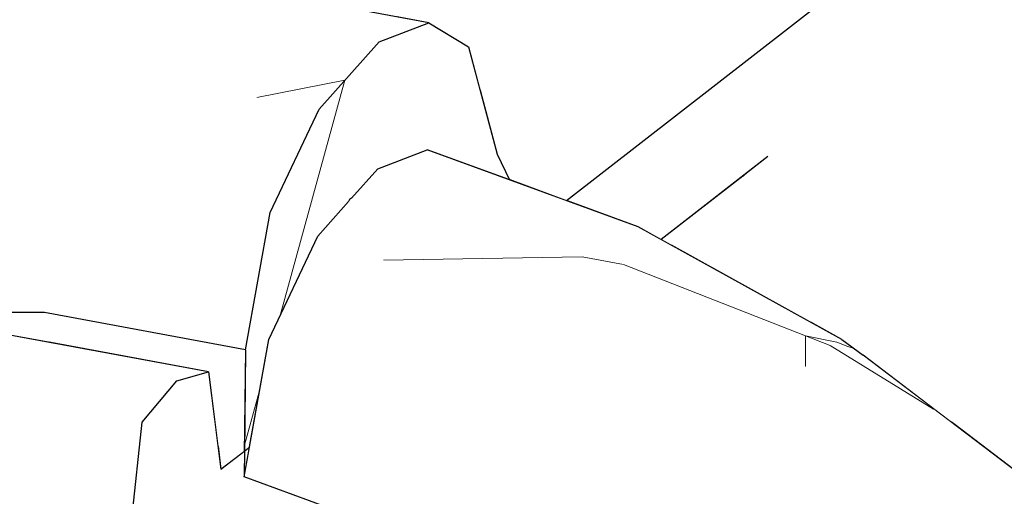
# Model space of a CAD drawing. Header units: millimetres. Extents: x -36478 to 31050, y -14815 to 11827.
# Tile 294 of 656: x -14563 to -14466, y 10793 to 10840. Entities that reach past the tile are written whole.
import ezdxf

# ---------------------------------------------------------------- set-up
doc = ezdxf.new("R2010")
doc.units = ezdxf.units.MM
doc.header["$MEASUREMENT"] = 0
doc.linetypes.add('Wipeout_Contour', pattern=[1000, 0, -1000])
doc.layers.add('Nové_Konstrukce - krov', color=7, linetype='Continuous')
doc.layers.add('Nové_Výplně - Povrchové', color=7, linetype='Continuous')

# ---------------------------------------------------------------- blocks, each defined once
blk = doc.blocks.new('výplň_7_1', base_point=(0, 0))
at = {"color": 254, "linetype": 'Wipeout_Contour', "lineweight": 0, "ltscale": 90445.213748}
blk.add_wipeout([(-14499.785, 10818.612), (-14498.806, 10818.07), (-14490.441, 10824.576), (-14491.565, 10824.718), (-14491.845, 10824.787)], dxfattribs=at).dxf.layer = 'Nové_Výplně - Povrchové'
blk = doc.blocks.new('výplň_8_1', base_point=(0, 0))
at = {"color": 254, "linetype": 'Wipeout_Contour', "lineweight": 0, "ltscale": 144836.508536}
blk.add_wipeout([(-14498.287, 10848.174), (-14517.519, 10833.216), (-14515.863, 10826.966), (-14514.629, 10824.466), (-14509.057, 10822.427), (-14479.991, 10845.033), (-14493.462, 10846.728), (-14496.242, 10847.412)], dxfattribs=at).dxf.layer = 'Nové_Výplně - Povrchové'
blk = doc.blocks.new('výplň_11_1', base_point=(0, 0))
at = {"color": 254, "linetype": 'Wipeout_Contour', "lineweight": 0, "ltscale": 108278.54821}
blk.add_wipeout([(-14460.608, 10809.133), (-14471.393, 10800.745), (-14462.115, 10793.698), (-14457.702, 10789.266), (-14447.271, 10797.379), (-14454.189, 10802.582)], dxfattribs=at).dxf.layer = 'Nové_Výplně - Povrchové'
blk = doc.blocks.new('výplň_12_1', base_point=(0, 0))
at = {"color": 254, "linetype": 'Wipeout_Contour', "lineweight": 0, "ltscale": 126450.534797}
blk.add_wipeout([(-14485.143, 10810.515), (-14482.062, 10808.811), (-14479.982, 10807.269), (-14471.393, 10800.745), (-14460.608, 10809.133), (-14460.994, 10809.343), (-14474.573, 10818.736)], dxfattribs=at).dxf.layer = 'Nové_Výplně - Povrchové'
blk = doc.blocks.new('výplň_13_1', base_point=(0, 0))
at = {"color": 254, "linetype": 'Wipeout_Contour', "lineweight": 0, "ltscale": 90406.525617}
blk.add_wipeout([(-14490.441, 10824.576), (-14498.806, 10818.07), (-14485.143, 10810.515), (-14474.573, 10818.736), (-14487.396, 10823.147)], dxfattribs=at).dxf.layer = 'Nové_Výplně - Povrchové'
blk = doc.blocks.new('výplň_14_1', base_point=(0, 0))
at = {"color": 254, "linetype": 'Wipeout_Contour', "lineweight": 0, "ltscale": 90463.168582}
blk.add_wipeout([(-14509.057, 10822.427), (-14502.041, 10819.859), (-14499.785, 10818.612), (-14489.337, 10826.738), (-14479.991, 10845.033)], dxfattribs=at).dxf.layer = 'Nové_Výplně - Povrchové'
blk = doc.blocks.new('*X31')
at = {"layer": 'Nové_Výplně - Povrchové', "color": 21, "linetype": 'Continuous', "lineweight": 20, "true_color": 0xffaaaa}
for p, q in [((-14530.76, 10834.228), (-14537.116, 10811.162)), ((-14539.111, 10803.92), (-14540.617, 10798.457))]:
    blk.add_line(p, q, dxfattribs=at)
blk = doc.blocks.new('výplň_15_1', base_point=(0, 0))
at = {"color": 254, "linetype": 'Wipeout_Contour', "lineweight": 0, "ltscale": 307988.015817}
blk.add_wipeout([(-14540.502, 10807.802), (-14540.624, 10797.874), (-14540.132, 10798.257), (-14538.232, 10808.802), (-14533.436, 10818.944), (-14530.407, 10822.349), (-14530.323, 10822.547), (-14530.114, 10822.678), (-14527.556, 10825.552), (-14522.693, 10827.417), (-14514.629, 10824.466), (-14515.863, 10826.966), (-14518.654, 10837.496), (-14522.54, 10839.864), (-14527.404, 10838), (-14533.284, 10831.392), (-14538.079, 10821.25)], dxfattribs=at).dxf.layer = 'Nové_Výplně - Povrchové'
at = {"layer": 'Nové_Výplně - Povrchové', "color": 21, "linetype": 'Continuous', "lineweight": 20, "true_color": 0xffaaaa}
blk.add_blockref('*X31', (0, 0), dxfattribs=at)
blk = doc.blocks.new('výplň_19_1', base_point=(0, 0))
at = {"color": 254, "linetype": 'Wipeout_Contour', "lineweight": 0, "ltscale": 126827.634561}
blk.add_wipeout([(-14516.002, 10848.029), (-14525.737, 10840.457), (-14522.54, 10839.864), (-14518.654, 10837.496), (-14517.519, 10833.216), (-14498.287, 10848.174), (-14514.687, 10847.89)], dxfattribs=at).dxf.layer = 'Nové_Výplně - Povrchové'
blk = doc.blocks.new('*X55')
at = {"layer": 'Nové_Výplně - Povrchové', "linetype": 'Continuous', "lineweight": 20, "true_color": 0xffaaaa}
blk.add_hatch(color=21, dxfattribs=at).paths.add_polyline_path([(-14479.982, 10807.269), (-14482.062, 10808.811), (-14463.363, 10794.608), (-14462.115, 10793.698)])
blk = doc.blocks.new('výplň_27_1', base_point=(0, 0))
at = {"color": 254, "linetype": 'Wipeout_Contour', "lineweight": 0, "ltscale": 72232.855598}
blk.add_wipeout([(-14479.982, 10807.269), (-14482.062, 10808.811), (-14463.363, 10794.608), (-14462.115, 10793.698)], dxfattribs=at).dxf.layer = 'Nové_Výplně - Povrchové'
at = {"layer": 'Nové_Výplně - Povrchové', "color": 21, "linetype": 'Continuous', "lineweight": 20, "true_color": 0xffaaaa}
blk.add_blockref('*X55', (0, 0), dxfattribs=at)
blk = doc.blocks.new('výplň_28_1', base_point=(0, 0))
at = {"color": 254, "linetype": 'Wipeout_Contour', "lineweight": 0, "ltscale": 72145.851763}
blk.add_wipeout([(-14450.171, 10775.03), (-14446.513, 10777.682), (-14463.363, 10794.608), (-14467.288, 10792.225)], dxfattribs=at).dxf.layer = 'Nové_Výplně - Povrchové'
blk = doc.blocks.new('výplň_29_1', base_point=(0, 0))
at = {"color": 254, "linetype": 'Wipeout_Contour', "lineweight": 0, "ltscale": 72421.819722}
blk.add_wipeout([(-14506.578, 10817.875), (-14502.041, 10819.859), (-14522.693, 10827.417), (-14527.556, 10825.552)], dxfattribs=at).dxf.layer = 'Nové_Výplně - Povrchové'
blk = doc.blocks.new('*X79')
at = {"layer": 'Nové_Výplně - Povrchové', "color": 21, "linetype": 'Continuous', "lineweight": 20, "true_color": 0xffaaaa}
for p, q in [((-14483.214, 10808.222), (-14473.078, 10801.987)), ((-14482.567, 10808.553), (-14481.471, 10808.138)), ((-14481.471, 10808.138), (-14480.95, 10807.967)), ((-14485.644, 10806.979), (-14485.644, 10806.167))]:
    blk.add_line(p, q, dxfattribs=at)
blk = doc.blocks.new('výplň_39_1', base_point=(0, 0))
at = {"color": 254, "linetype": 'Wipeout_Contour', "lineweight": 0, "ltscale": 72240.812541}
blk.add_wipeout([(-14463.363, 10794.608), (-14482.062, 10808.811), (-14486.283, 10806.652), (-14467.288, 10792.225)], dxfattribs=at).dxf.layer = 'Nové_Výplně - Povrchové'
at = {"layer": 'Nové_Výplně - Povrchové', "color": 21, "linetype": 'Continuous', "lineweight": 20, "true_color": 0xffaaaa}
blk.add_blockref('*X79', (0, 0), dxfattribs=at)
blk = doc.blocks.new('*X81')
at = {"layer": 'Nové_Výplně - Povrchové', "color": 21, "linetype": 'Continuous', "lineweight": 20, "true_color": 0xffaaaa}
blk.add_line((-14507.505, 10816.91), (-14503.46, 10816.151), dxfattribs=at)
blk = doc.blocks.new('výplň_40_1', base_point=(0, 0))
at = {"color": 254, "linetype": 'Wipeout_Contour', "lineweight": 0, "ltscale": 72340.865524}
blk.add_wipeout([(-14486.283, 10806.652), (-14506.578, 10817.875), (-14512.804, 10811.394), (-14492.844, 10800.356)], dxfattribs=at).dxf.layer = 'Nové_Výplně - Povrchové'
at = {"layer": 'Nové_Výplně - Povrchové', "color": 21, "linetype": 'Continuous', "lineweight": 20, "true_color": 0xffaaaa}
blk.add_blockref('*X81', (0, 0), dxfattribs=at)
blk = doc.blocks.new('*X83')
at = {"layer": 'Nové_Výplně - Povrchové', "color": 21, "linetype": 'Continuous', "lineweight": 20, "true_color": 0xffaaaa}
for p, q in [((-14503.46, 10816.151), (-14483.214, 10808.222)), ((-14485.644, 10809.173), (-14482.567, 10808.553)), ((-14485.644, 10809.173), (-14485.644, 10806.979))]:
    blk.add_line(p, q, dxfattribs=at)
blk = doc.blocks.new('výplň_41_1', base_point=(0, 0))
at = {"color": 254, "linetype": 'Wipeout_Contour', "lineweight": 0, "ltscale": 72333.742064}
blk.add_wipeout([(-14502.041, 10819.859), (-14506.578, 10817.875), (-14486.283, 10806.652), (-14482.062, 10808.811)], dxfattribs=at).dxf.layer = 'Nové_Výplně - Povrchové'
at = {"layer": 'Nové_Výplně - Povrchové', "color": 21, "linetype": 'Continuous', "lineweight": 20, "true_color": 0xffaaaa}
blk.add_blockref('*X83', (0, 0), dxfattribs=at)
blk = doc.blocks.new('výplň_42_1', base_point=(0, 0))
at = {"color": 254, "linetype": 'Wipeout_Contour', "lineweight": 0, "ltscale": 72247.977828}
blk.add_wipeout([(-14474.164, 10786.167), (-14467.288, 10792.225), (-14486.283, 10806.652), (-14492.844, 10800.356)], dxfattribs=at).dxf.layer = 'Nové_Výplně - Povrchové'
blk = doc.blocks.new('výplň_61_1', base_point=(0, 0))
at = {"color": 254, "linetype": 'Wipeout_Contour', "lineweight": 0, "ltscale": 108730.378343}
blk.add_wipeout([(-14560.216, 10811.457), (-14559.772, 10808.533), (-14544.13, 10805.634), (-14543.207, 10798.353), (-14540.624, 10797.874), (-14540.502, 10807.802)], dxfattribs=at).dxf.layer = 'Nové_Výplně - Povrchové'
blk = doc.blocks.new('*X127')
at = {"layer": 'Nové_Výplně - Povrchové', "color": 21, "linetype": 'Continuous', "lineweight": 20, "true_color": 0xffaaaa}
blk.add_line((-14568.162, 10811.457), (-14568.162, 10809.309), dxfattribs=at)
blk = doc.blocks.new('výplň_63_1', base_point=(0, 0))
at = {"color": 254, "linetype": 'Wipeout_Contour', "lineweight": 0, "ltscale": 90705.111709}
blk.add_wipeout([(-14560.216, 10811.457), (-14579.375, 10811.457), (-14578.706, 10809.309), (-14563.955, 10809.309), (-14559.772, 10808.533)], dxfattribs=at).dxf.layer = 'Nové_Výplně - Povrchové'
at = {"layer": 'Nové_Výplně - Povrchové', "color": 21, "linetype": 'Continuous', "lineweight": 20, "true_color": 0xffaaaa}
blk.add_blockref('*X127', (0, 0), dxfattribs=at)
blk = doc.blocks.new('výplň_64_1', base_point=(0, 0))
at = {"color": 254, "linetype": 'Wipeout_Contour', "lineweight": 0, "ltscale": 54353.408522}
blk.add_wipeout([(-14530.407, 10822.349), (-14530.114, 10822.678), (-14530.323, 10822.547)], dxfattribs=at).dxf.layer = 'Nové_Výplně - Povrchové'
blk = doc.blocks.new('*X131')
at = {"layer": 'Nové_Výplně - Povrchové', "color": 21, "linetype": 'Continuous', "lineweight": 20, "true_color": 0xffaaaa}
blk.add_line((-14568.162, 10825.27), (-14568.162, 10811.457), dxfattribs=at)
blk = doc.blocks.new('výplň_65_1', base_point=(0, 0))
at = {"color": 254, "linetype": 'Wipeout_Contour', "lineweight": 0, "ltscale": 72589.120211}
blk.add_wipeout([(-14560.216, 10811.457), (-14559.767, 10825.27), (-14580.843, 10825.27), (-14579.375, 10811.457)], dxfattribs=at).dxf.layer = 'Nové_Výplně - Povrchové'
at = {"layer": 'Nové_Výplně - Povrchové', "color": 21, "linetype": 'Continuous', "lineweight": 20, "true_color": 0xffaaaa}
blk.add_blockref('*X131', (0, 0), dxfattribs=at)
blk = doc.blocks.new('výplň_67_1', base_point=(0, 0))
at = {"color": 254, "linetype": 'Wipeout_Contour', "lineweight": 0, "ltscale": 72620.234256}
blk.add_wipeout([(-14550.533, 10842.288), (-14573.01, 10842.288), (-14578.205, 10835.615), (-14556.065, 10835.615)], dxfattribs=at).dxf.layer = 'Nové_Výplně - Povrchové'
blk = doc.blocks.new('*X137')
at = {"layer": 'Nové_Výplně - Povrchové', "color": 21, "linetype": 'Continuous', "lineweight": 20, "true_color": 0xffaaaa}
blk.add_line((-14568.162, 10835.615), (-14568.162, 10825.27), dxfattribs=at)
blk = doc.blocks.new('výplň_68_1', base_point=(0, 0))
at = {"color": 254, "linetype": 'Wipeout_Contour', "lineweight": 0, "ltscale": 72613.591186}
blk.add_wipeout([(-14580.843, 10825.27), (-14559.767, 10825.27), (-14556.065, 10835.615), (-14578.205, 10835.615)], dxfattribs=at).dxf.layer = 'Nové_Výplně - Povrchové'
at = {"layer": 'Nové_Výplně - Povrchové', "color": 21, "linetype": 'Continuous', "lineweight": 20, "true_color": 0xffaaaa}
blk.add_blockref('*X137', (0, 0), dxfattribs=at)
blk = doc.blocks.new('výplň_72_1', base_point=(0, 0))
at = {"color": 254, "linetype": 'Wipeout_Contour', "lineweight": 0, "ltscale": 72252.771438}
blk.add_wipeout([(-14482.096, 10777.76), (-14474.164, 10786.167), (-14492.844, 10800.356), (-14499.788, 10791.198)], dxfattribs=at).dxf.layer = 'Nové_Výplně - Povrchové'
blk = doc.blocks.new('výplň_73_1', base_point=(0, 0))
at = {"color": 254, "linetype": 'Wipeout_Contour', "lineweight": 0, "ltscale": 90493.759816}
blk.add_wipeout([(-14540.655, 10795.354), (-14540.697, 10791.874), (-14526.6, 10786.715), (-14523.807, 10785.171), (-14523.084, 10788.924)], dxfattribs=at).dxf.layer = 'Nové_Výplně - Povrchové'
blk = doc.blocks.new('výplň_74_1', base_point=(0, 0))
at = {"color": 254, "linetype": 'Wipeout_Contour', "lineweight": 0, "ltscale": 72342.451489}
blk.add_wipeout([(-14492.844, 10800.356), (-14512.804, 10811.394), (-14518.692, 10801.651), (-14499.788, 10791.198)], dxfattribs=at).dxf.layer = 'Nové_Výplně - Povrchové'
blk = doc.blocks.new('výplň_75_1', base_point=(0, 0))
at = {"color": 254, "linetype": 'Wipeout_Contour', "lineweight": 0, "ltscale": 72413.972708}
blk.add_wipeout([(-14538.232, 10808.802), (-14540.655, 10795.354), (-14523.084, 10788.924), (-14518.692, 10801.651)], dxfattribs=at).dxf.layer = 'Nové_Výplně - Povrchové'
blk = doc.blocks.new('výplň_76_1', base_point=(0, 0))
at = {"color": 254, "linetype": 'Wipeout_Contour', "lineweight": 0, "ltscale": 72335.429568}
blk.add_wipeout([(-14506.085, 10779.524), (-14499.788, 10791.198), (-14518.692, 10801.651), (-14523.084, 10788.924)], dxfattribs=at).dxf.layer = 'Nové_Výplně - Povrchové'
blk = doc.blocks.new('výplň_77_1', base_point=(0, 0))
at = {"color": 254, "linetype": 'Wipeout_Contour', "lineweight": 0, "ltscale": 72518.889247}
blk.add_wipeout([(-14559.767, 10825.27), (-14560.216, 10811.457), (-14540.502, 10807.802), (-14538.079, 10821.25)], dxfattribs=at).dxf.layer = 'Nové_Výplně - Povrchové'
blk = doc.blocks.new('*X157')
at = {"layer": 'Nové_Výplně - Povrchové', "color": 21, "linetype": 'Continuous', "lineweight": 20, "true_color": 0xffaaaa}
blk.add_line((-14526.996, 10816.587), (-14507.505, 10816.91), dxfattribs=at)
blk = doc.blocks.new('výplň_78_1', base_point=(0, 0))
at = {"color": 254, "linetype": 'Wipeout_Contour', "lineweight": 0, "ltscale": 108664.269611}
blk.add_wipeout([(-14506.578, 10817.875), (-14527.556, 10825.552), (-14530.114, 10822.678), (-14530.407, 10822.349), (-14533.436, 10818.944), (-14512.804, 10811.394)], dxfattribs=at).dxf.layer = 'Nové_Výplně - Povrchové'
at = {"layer": 'Nové_Výplně - Povrchové', "color": 21, "linetype": 'Continuous', "lineweight": 20, "true_color": 0xffaaaa}
blk.add_blockref('*X157', (0, 0), dxfattribs=at)
blk = doc.blocks.new('výplň_79_1', base_point=(0, 0))
at = {"color": 254, "linetype": 'Wipeout_Contour', "lineweight": 0, "ltscale": 72427.46248}
blk.add_wipeout([(-14518.692, 10801.651), (-14512.804, 10811.394), (-14533.436, 10818.944), (-14538.232, 10808.802)], dxfattribs=at).dxf.layer = 'Nové_Výplně - Povrchové'
blk = doc.blocks.new('výplň_80_1', base_point=(0, 0))
at = {"color": 254, "linetype": 'Wipeout_Contour', "lineweight": 0, "ltscale": 72535.485823}
blk.add_wipeout([(-14522.54, 10839.864), (-14545.342, 10844.091), (-14550.533, 10842.288), (-14527.404, 10838)], dxfattribs=at).dxf.layer = 'Nové_Výplně - Povrchové'
blk = doc.blocks.new('*X163')
at = {"layer": 'Nové_Výplně - Povrchové', "color": 21, "linetype": 'Continuous', "lineweight": 20, "true_color": 0xffaaaa}
blk.add_line((-14539.392, 10832.524), (-14530.76, 10834.228), dxfattribs=at)
blk = doc.blocks.new('výplň_81_1', base_point=(0, 0))
at = {"color": 254, "linetype": 'Wipeout_Contour', "lineweight": 0, "ltscale": 72542.538926}
blk.add_wipeout([(-14550.533, 10842.288), (-14556.065, 10835.615), (-14533.284, 10831.392), (-14527.404, 10838)], dxfattribs=at).dxf.layer = 'Nové_Výplně - Povrchové'
at = {"layer": 'Nové_Výplně - Povrchové', "color": 21, "linetype": 'Continuous', "lineweight": 20, "true_color": 0xffaaaa}
blk.add_blockref('*X163', (0, 0), dxfattribs=at)
blk = doc.blocks.new('výplň_82_1', base_point=(0, 0))
at = {"color": 254, "linetype": 'Wipeout_Contour', "lineweight": 0, "ltscale": 72538.308049}
blk.add_wipeout([(-14556.065, 10835.615), (-14559.767, 10825.27), (-14538.079, 10821.25), (-14533.284, 10831.392)], dxfattribs=at).dxf.layer = 'Nové_Výplně - Povrchové'
blk = doc.blocks.new('výplň_97_1', base_point=(0, 0))
at = {"color": 254, "linetype": 'Wipeout_Contour', "lineweight": 0, "ltscale": 54337.282227}
blk.add_wipeout([(-14543.207, 10798.353), (-14542.92, 10796.089), (-14540.624, 10797.874)], dxfattribs=at).dxf.layer = 'Nové_Výplně - Povrchové'
blk = doc.blocks.new('výplň_99_1', base_point=(0, 0))
at = {"color": 254, "linetype": 'Wipeout_Contour', "lineweight": 0, "ltscale": 72520.489276}
blk.add_wipeout([(-14567.332, 10808.475), (-14570.491, 10804.398), (-14550.64, 10800.718), (-14547.244, 10804.751)], dxfattribs=at).dxf.layer = 'Nové_Výplně - Povrchové'
blk = doc.blocks.new('výplň_100_1', base_point=(0, 0))
at = {"color": 254, "linetype": 'Wipeout_Contour', "lineweight": 0, "ltscale": 72515.896812}
blk.add_wipeout([(-14563.955, 10809.309), (-14567.332, 10808.475), (-14547.244, 10804.751), (-14544.13, 10805.634)], dxfattribs=at).dxf.layer = 'Nové_Výplně - Povrchové'
blk = doc.blocks.new('výplň_112_1', base_point=(0, 0))
at = {"color": 254, "linetype": 'Wipeout_Contour', "lineweight": 0, "ltscale": 271839.854141}
blk.add_wipeout([(-14687.398, 10683.717), (-14680.382, 10681.15), (-14678.126, 10679.902), (-14551.873, 10778.099), (-14550.792, 10788.27), (-14547.396, 10792.303), (-14544.282, 10793.186), (-14540.697, 10791.874), (-14540.655, 10795.354), (-14540.132, 10798.257), (-14542.92, 10796.089), (-14544.13, 10805.634), (-14547.244, 10804.751), (-14550.64, 10800.718), (-14551.871, 10789.127)], dxfattribs=at).dxf.layer = 'Nové_Výplně - Povrchové'
blk = doc.blocks.new('výplň_138_1', base_point=(0, 0))
at = {"color": 254, "linetype": 'Wipeout_Contour', "lineweight": 0, "ltscale": 72507.403668}
blk.add_wipeout([(-14569.907, 10792.47), (-14551.871, 10789.127), (-14550.64, 10800.718), (-14570.491, 10804.398)], dxfattribs=at).dxf.layer = 'Nové_Výplně - Povrchové'

msp = doc.modelspace()

# ---------------------------------------------------------------- block references
at = {"layer": 'Nové_Výplně - Povrchové', "color": 21, "linetype": 'Continuous', "lineweight": 20, "true_color": 0xffaaaa}
for name in ['výplň_67_1', 'výplň_73_1']:
    msp.add_blockref(name, (0, 0), dxfattribs=at)

# ---------------------------------------------------------------- wipeouts: each hides what was drawn before it
at = {"color": 254, "linetype": 'Wipeout_Contour', "lineweight": 0, "ltscale": 72279.338671}
msp.add_wipeout([(-14465.467, 10829.018), (-14487.396, 10823.147), (-14474.573, 10818.736), (-14460.994, 10809.343)], dxfattribs=at).dxf.layer = 'Nové_Výplně - Povrchové'

# ---------------------------------------------------------------- next in the draw order: block references
at = {"layer": 'Nové_Výplně - Povrchové', "color": 21, "linetype": 'Continuous', "lineweight": 20, "true_color": 0xffaaaa}
msp.add_blockref('výplň_11_1', (0, 0), dxfattribs=at)

# ---------------------------------------------------------------- next in the draw order: wipeouts: each hides what was drawn before it
at = {"color": 254, "linetype": 'Wipeout_Contour', "lineweight": 0, "ltscale": 72286.124343}
msp.add_wipeout([(-14447.481, 10860.471), (-14470.697, 10854.25), (-14465.467, 10829.018), (-14439.22, 10836.051)], dxfattribs=at).dxf.layer = 'Nové_Výplně - Povrchové'

# ---------------------------------------------------------------- next in the draw order: block references
at = {"layer": 'Nové_Výplně - Povrchové', "color": 21, "linetype": 'Continuous', "lineweight": 20, "true_color": 0xffaaaa}
msp.add_blockref('výplň_12_1', (0, 0), dxfattribs=at)

# ---------------------------------------------------------------- next in the draw order: wipeouts: each hides what was drawn before it
at = {"color": 254, "linetype": 'Wipeout_Contour', "lineweight": 0, "ltscale": 180888.980817}
msp.add_wipeout([(-14493.583, 10848.123), (-14493.462, 10846.728), (-14479.991, 10845.033), (-14489.337, 10826.738), (-14491.588, 10824.986), (-14491.565, 10824.718), (-14490.441, 10824.576), (-14487.396, 10823.147), (-14465.467, 10829.018), (-14470.697, 10854.25)], dxfattribs=at).dxf.layer = 'Nové_Výplně - Povrchové'

# ---------------------------------------------------------------- next in the draw order: block references
at = {"layer": 'Nové_Výplně - Povrchové', "color": 21, "linetype": 'Continuous', "lineweight": 20, "true_color": 0xffaaaa}
msp.add_blockref('výplň_27_1', (0, 0), dxfattribs=at)

# ---------------------------------------------------------------- next in the draw order: wipeouts: each hides what was drawn before it
at = {"color": 254, "linetype": 'Wipeout_Contour', "lineweight": 0, "ltscale": 54264.984356}
msp.add_wipeout([(-14491.845, 10824.787), (-14491.565, 10824.718), (-14491.588, 10824.986)], dxfattribs=at).dxf.layer = 'Nové_Výplně - Povrchové'

# ---------------------------------------------------------------- next in the draw order: block references
at = {"layer": 'Nové_Výplně - Povrchové', "color": 21, "linetype": 'Continuous', "lineweight": 20, "true_color": 0xffaaaa}
for name in ['výplň_7_1', 'výplň_28_1']:
    msp.add_blockref(name, (0, 0), dxfattribs=at)

# ---------------------------------------------------------------- next in the draw order: block references
for name in ['výplň_8_1', 'výplň_39_1']:
    msp.add_blockref(name, (0, 0), dxfattribs=at)

# ---------------------------------------------------------------- next in the draw order: block references
for name in ['výplň_15_1', 'výplň_13_1']:
    msp.add_blockref(name, (0, 0), dxfattribs=at)

# ---------------------------------------------------------------- next in the draw order: block references
for name in ['výplň_14_1', 'výplň_64_1', 'výplň_61_1']:
    msp.add_blockref(name, (0, 0), dxfattribs=at)

# ---------------------------------------------------------------- next in the draw order: block references
for name in ['výplň_19_1', 'výplň_29_1', 'výplň_63_1']:
    msp.add_blockref(name, (0, 0), dxfattribs=at)

# ---------------------------------------------------------------- next in the draw order: linework, layer by layer
at = {"layer": 'Nové_Konstrukce - krov', "color": 1, "linetype": 'Continuous', "lineweight": 25}
msp.add_line((-14518.654, 10837.496), (-14515.863, 10826.966), dxfattribs=at)

# ---------------------------------------------------------------- next in the draw order: block references
at = {"layer": 'Nové_Výplně - Povrchové', "color": 21, "linetype": 'Continuous', "lineweight": 20, "true_color": 0xffaaaa}
for name in ['výplň_80_1', 'výplň_65_1', 'výplň_40_1']:
    msp.add_blockref(name, (0, 0), dxfattribs=at)

# ---------------------------------------------------------------- next in the draw order: linework, layer by layer
at = {"layer": 'Nové_Konstrukce - krov', "color": 1, "linetype": 'Continuous', "lineweight": 25}
msp.add_line((-14522.54, 10839.864), (-14518.654, 10837.496), dxfattribs=at)

# ---------------------------------------------------------------- next in the draw order: block references
at = {"layer": 'Nové_Výplně - Povrchové', "color": 21, "linetype": 'Continuous', "lineweight": 20, "true_color": 0xffaaaa}
for name in ['výplň_68_1', 'výplň_41_1']:
    msp.add_blockref(name, (0, 0), dxfattribs=at)

# ---------------------------------------------------------------- next in the draw order: linework, layer by layer
at = {"layer": 'Nové_Konstrukce - krov', "color": 1, "linetype": 'Continuous', "lineweight": 25}
for p, q in [((-14489.337, 10826.738), (-14499.785, 10818.612)), ((-14482.062, 10808.811), (-14479.982, 10807.269))]:
    msp.add_line(p, q, dxfattribs=at)

# ---------------------------------------------------------------- next in the draw order: block references
at = {"layer": 'Nové_Výplně - Povrchové', "color": 21, "linetype": 'Continuous', "lineweight": 20, "true_color": 0xffaaaa}
for name in ['výplň_81_1', 'výplň_42_1']:
    msp.add_blockref(name, (0, 0), dxfattribs=at)

# ---------------------------------------------------------------- next in the draw order: linework, layer by layer
at = {"layer": 'Nové_Konstrukce - krov', "color": 1, "linetype": 'Continuous', "lineweight": 25}
for p, q in [((-14522.54, 10839.864), (-14545.342, 10844.091)), ((-14527.404, 10838), (-14522.54, 10839.864))]:
    msp.add_line(p, q, dxfattribs=at)

# ---------------------------------------------------------------- next in the draw order: block references
at = {"layer": 'Nové_Výplně - Povrchové', "color": 21, "linetype": 'Continuous', "lineweight": 20, "true_color": 0xffaaaa}
msp.add_blockref('výplň_72_1', (0, 0), dxfattribs=at)

# ---------------------------------------------------------------- next in the draw order: linework, layer by layer
at = {"layer": 'Nové_Konstrukce - krov', "color": 1, "linetype": 'Continuous', "lineweight": 25}
msp.add_line((-14462.115, 10793.698), (-14479.982, 10807.269), dxfattribs=at)

# ---------------------------------------------------------------- next in the draw order: block references
at = {"layer": 'Nové_Výplně - Povrchové', "color": 21, "linetype": 'Continuous', "lineweight": 20, "true_color": 0xffaaaa}
msp.add_blockref('výplň_74_1', (0, 0), dxfattribs=at)

# ---------------------------------------------------------------- next in the draw order: linework, layer by layer
at = {"layer": 'Nové_Konstrukce - krov', "color": 1, "linetype": 'Continuous', "lineweight": 25}
msp.add_line((-14482.062, 10808.811), (-14502.041, 10819.859), dxfattribs=at)

# ---------------------------------------------------------------- next in the draw order: block references
at = {"layer": 'Nové_Výplně - Povrchové', "color": 21, "linetype": 'Continuous', "lineweight": 20, "true_color": 0xffaaaa}
for name in ['výplň_78_1', 'výplň_75_1']:
    msp.add_blockref(name, (0, 0), dxfattribs=at)

# ---------------------------------------------------------------- next in the draw order: linework, layer by layer
at = {"layer": 'Nové_Konstrukce - krov', "color": 1, "linetype": 'Continuous', "lineweight": 25}
for p, q in [((-14509.057, 10822.427), (-14479.991, 10845.033)), ((-14527.556, 10825.552), (-14522.693, 10827.417)), ((-14502.041, 10819.859), (-14522.693, 10827.417)), ((-14515.863, 10826.966), (-14514.629, 10824.466)), ((-14530.114, 10822.678), (-14527.556, 10825.552)), ((-14530.114, 10822.678), (-14530.323, 10822.547)), ((-14530.323, 10822.547), (-14530.407, 10822.349))]:
    msp.add_line(p, q, dxfattribs=at)

# ---------------------------------------------------------------- next in the draw order: block references
at = {"layer": 'Nové_Výplně - Povrchové', "color": 21, "linetype": 'Continuous', "lineweight": 20, "true_color": 0xffaaaa}
for name in ['výplň_77_1', 'výplň_76_1', 'výplň_97_1']:
    msp.add_blockref(name, (0, 0), dxfattribs=at)

# ---------------------------------------------------------------- next in the draw order: linework, layer by layer
at = {"layer": 'Nové_Konstrukce - krov', "color": 1, "linetype": 'Continuous', "lineweight": 25}
msp.add_line((-14560.216, 10811.457), (-14579.375, 10811.457), dxfattribs=at)

# ---------------------------------------------------------------- next in the draw order: block references
at = {"layer": 'Nové_Výplně - Povrchové', "color": 21, "linetype": 'Continuous', "lineweight": 20, "true_color": 0xffaaaa}
for name in ['výplň_82_1', 'výplň_79_1', 'výplň_99_1']:
    msp.add_blockref(name, (0, 0), dxfattribs=at)

# ---------------------------------------------------------------- next in the draw order: linework, layer by layer
at = {"layer": 'Nové_Konstrukce - krov', "color": 1, "linetype": 'Continuous', "lineweight": 25}
for p, q in [((-14533.284, 10831.392), (-14527.404, 10838)), ((-14538.079, 10821.25), (-14533.284, 10831.392)), ((-14533.436, 10818.944), (-14530.407, 10822.349)), ((-14540.502, 10807.802), (-14538.079, 10821.25)), ((-14538.232, 10808.802), (-14533.436, 10818.944))]:
    msp.add_line(p, q, dxfattribs=at)

# ---------------------------------------------------------------- next in the draw order: block references
at = {"layer": 'Nové_Výplně - Povrchové', "color": 21, "linetype": 'Continuous', "lineweight": 20, "true_color": 0xffaaaa}
msp.add_blockref('výplň_100_1', (0, 0), dxfattribs=at)

# ---------------------------------------------------------------- next in the draw order: linework, layer by layer
at = {"layer": 'Nové_Konstrukce - krov', "color": 1, "linetype": 'Continuous', "lineweight": 25}
msp.add_line((-14540.502, 10807.802), (-14560.216, 10811.457), dxfattribs=at)

# ---------------------------------------------------------------- next in the draw order: block references
at = {"layer": 'Nové_Výplně - Povrchové', "color": 21, "linetype": 'Continuous', "lineweight": 20, "true_color": 0xffaaaa}
msp.add_blockref('výplň_112_1', (0, 0), dxfattribs=at)

# ---------------------------------------------------------------- next in the draw order: linework, layer by layer
at = {"layer": 'Nové_Konstrukce - krov', "color": 1, "linetype": 'Continuous', "lineweight": 25}
for p, q in [((-14544.13, 10805.634), (-14563.955, 10809.309)), ((-14540.655, 10795.354), (-14538.232, 10808.802)), ((-14540.502, 10807.802), (-14540.655, 10795.354)), ((-14547.244, 10804.751), (-14544.13, 10805.634)), ((-14544.13, 10805.634), (-14542.92, 10796.089)), ((-14542.92, 10796.089), (-14540.132, 10798.257)), ((-14523.084, 10788.924), (-14540.655, 10795.354))]:
    msp.add_line(p, q, dxfattribs=at)

# ---------------------------------------------------------------- next in the draw order: block references
at = {"layer": 'Nové_Výplně - Povrchové', "color": 21, "linetype": 'Continuous', "lineweight": 20, "true_color": 0xffaaaa}
msp.add_blockref('výplň_138_1', (0, 0), dxfattribs=at)

# ---------------------------------------------------------------- next in the draw order: linework, layer by layer
at = {"layer": 'Nové_Konstrukce - krov', "color": 1, "linetype": 'Continuous', "lineweight": 25}
for p, q in [((-14550.64, 10800.718), (-14547.244, 10804.751)), ((-14551.871, 10789.127), (-14550.64, 10800.718))]:
    msp.add_line(p, q, dxfattribs=at)

doc.saveas('drawing.dxf')
